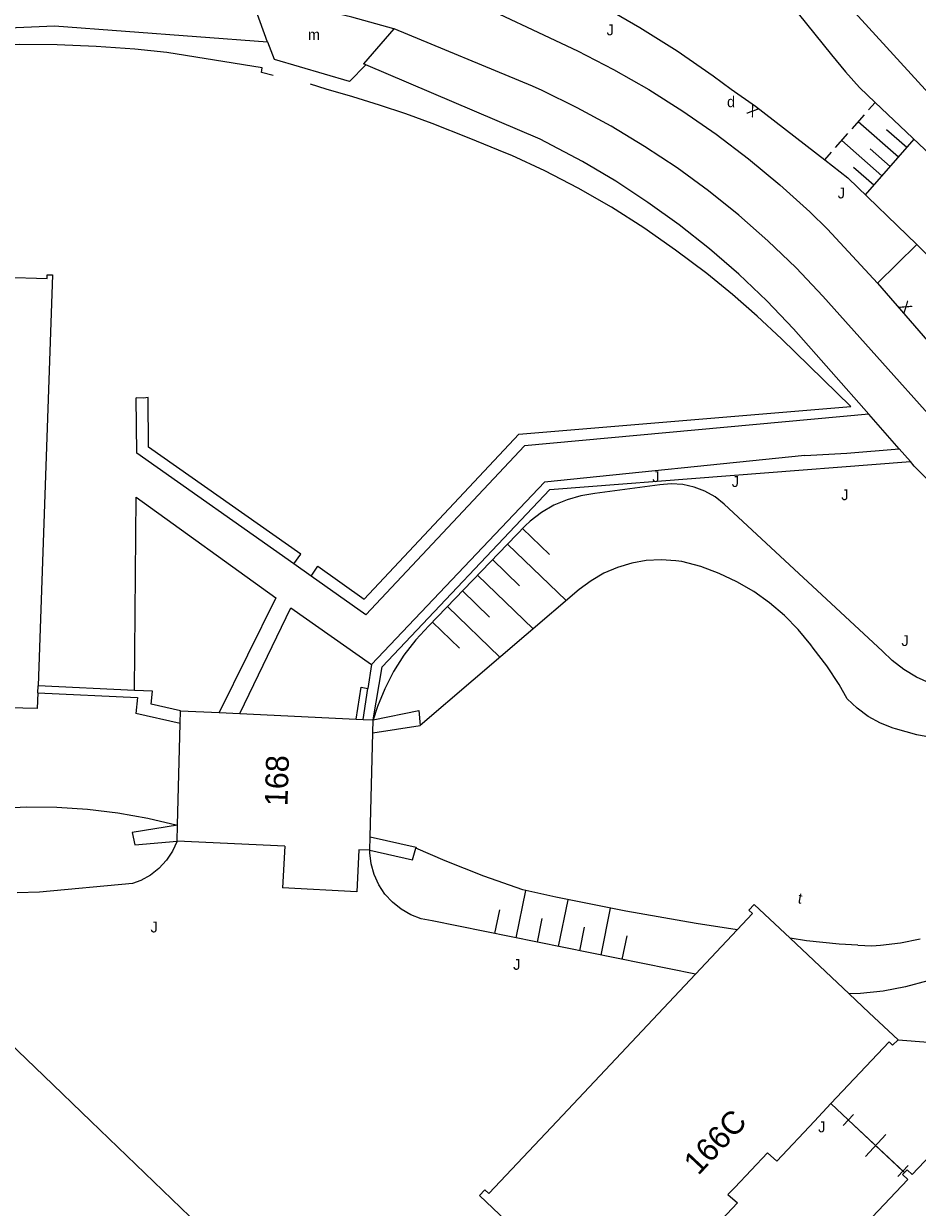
# Model space of a CAD drawing. Extents: x 134999 to 136502, y 457398 to 459002.
# Drawn here: x 135185.3 to 135226.5, y 457796 to 457850.6 of the extents above; entities that cross this region are included whole.
import ezdxf

# ---------------------------------------------------------------- set-up
doc = ezdxf.new("R2010")
doc.units = 0
for name, color, linetype in [('RI_DGTB_18', 7, 'Continuous'), ('RI_DGTB_2', 7, 'Continuous'), ('RI_DGTB_29', 7, 'Continuous'), ('RI_DGTB_30', 7, 'Continuous'), ('RI_DGTB_31', 7, 'Continuous'), ('RI_DGTB_35', 7, 'Continuous'), ('RI_DGTB_43', 7, 'Continuous'), ('RI_DGTB_45', 7, 'Continuous'), ('RI_DGTB_48', 7, 'Continuous'), ('RI_DGTB_53', 7, 'Continuous'), ('RI_DGTB_54', 7, 'Continuous'), ('RI_DGTB_58', 7, 'Continuous')]:
    doc.layers.add(name, color=color, linetype=linetype)

msp = doc.modelspace()

# ---------------------------------------------------------------- linework, layer by layer
at = {"layer": 'RI_DGTB_18'}
for p, q in [((135208.28, 457827.34), (135209.533, 457826.133)), ((135208.28, 457827.34), (135209.533, 457826.133)), ((135207.586, 457826.619), (135210.298, 457824.008)), ((135207.586, 457826.619), (135210.298, 457824.008)), ((135206.893, 457825.899), (135208.145, 457824.693)), ((135206.893, 457825.899), (135208.145, 457824.693)), ((135206.199, 457825.179), (135208.77, 457822.704)), ((135206.199, 457825.179), (135208.77, 457822.704)), ((135205.505, 457824.459), (135206.758, 457823.252)), ((135205.505, 457824.459), (135206.758, 457823.252)), ((135204.812, 457823.738), (135207.24, 457821.399)), ((135204.812, 457823.738), (135207.24, 457821.399)), ((135204.118, 457823.018), (135205.371, 457821.812)), ((135204.118, 457823.018), (135205.371, 457821.812)), ((135207.987, 457808.456), (135208.429, 457810.635)), ((135207.987, 457808.456), (135208.429, 457810.635)), ((135207.007, 457808.655), (135207.227, 457809.739)), ((135207.007, 457808.655), (135207.227, 457809.739)), ((135209.947, 457808.058), (135210.384, 457810.212)), ((135209.947, 457808.058), (135210.384, 457810.212)), ((135211.907, 457807.66), (135212.345, 457809.817)), ((135211.907, 457807.66), (135212.345, 457809.817)), ((135208.967, 457808.257), (135209.187, 457809.341)), ((135208.967, 457808.257), (135209.187, 457809.341)), ((135210.927, 457807.859), (135211.147, 457808.943)), ((135210.927, 457807.859), (135211.147, 457808.943)), ((135212.887, 457807.461), (135213.107, 457808.546)), ((135212.887, 457807.461), (135213.107, 457808.546))]:
    msp.add_line(p, q, dxfattribs=at)
for points in [[(135227.088, 457820.195), (135226.466, 457820.476), (135225.881, 457820.827), (135225.341, 457821.244), (135224.899, 457821.672), (135217.59, 457828.462), (135217.17, 457828.793), (135216.705, 457829.057), (135216.206, 457829.249), (135215.685, 457829.364), (135215.151, 457829.401), (135214.623, 457829.358), (135211.619, 457828.949), (135210.97, 457828.845), (135210.339, 457828.663), (135209.734, 457828.406), (135209.165, 457828.077), (135208.64, 457827.682), (135208.4, 457827.464), (135203.956, 457822.85), (135203.352, 457822.195), (135202.808, 457821.489), (135202.331, 457820.736), (135201.922, 457819.944), (135201.587, 457819.119), (135201.392, 457818.509)], [(135227.088, 457820.195), (135226.466, 457820.476), (135225.881, 457820.827), (135225.341, 457821.244), (135224.899, 457821.672), (135217.59, 457828.462), (135217.17, 457828.793), (135216.705, 457829.057), (135216.206, 457829.249), (135215.685, 457829.364), (135215.151, 457829.401), (135214.623, 457829.358), (135211.619, 457828.949), (135210.97, 457828.845), (135210.339, 457828.663), (135209.734, 457828.406), (135209.165, 457828.077), (135208.64, 457827.682), (135208.4, 457827.464), (135203.956, 457822.85), (135203.352, 457822.195), (135202.808, 457821.489), (135202.331, 457820.736), (135201.922, 457819.944), (135201.587, 457819.119), (135201.392, 457818.509)], [(135192.336, 457812.908), (135192.124, 457812.449), (135191.843, 457812.029), (135191.499, 457811.659), (135191.1, 457811.347), (135190.658, 457811.103), (135190.271, 457810.956), (135185.987, 457810.563), (135184.945, 457810.525)], [(135192.336, 457812.908), (135192.124, 457812.449), (135191.843, 457812.029), (135191.499, 457811.659), (135191.1, 457811.347), (135190.658, 457811.103), (135190.271, 457810.956), (135185.987, 457810.563), (135184.945, 457810.525)], [(135216.262, 457806.773), (135204.107, 457809.231), (135203.604, 457809.337), (135203.124, 457809.52), (135202.677, 457809.775), (135202.276, 457810.095), (135201.929, 457810.475), (135201.645, 457810.903), (135201.431, 457811.37), (135201.292, 457811.865), (135201.232, 457812.376), (135201.229, 457812.491)], [(135216.262, 457806.773), (135204.107, 457809.231), (135203.604, 457809.337), (135203.124, 457809.52), (135202.677, 457809.775), (135202.276, 457810.095), (135201.929, 457810.475), (135201.645, 457810.903), (135201.431, 457811.37), (135201.292, 457811.865), (135201.232, 457812.376), (135201.229, 457812.491)], [(135232.826, 457809.864), (135232.587, 457809.675), (135232.036, 457809.264), (135231.626, 457808.921), (135230.778, 457808.292), (135229.885, 457807.728), (135228.952, 457807.234), (135227.984, 457806.812), (135226.987, 457806.464), (135225.966, 457806.193), (135224.928, 457805.999), (135223.878, 457805.885), (135223.36, 457805.868)], [(135232.826, 457809.864), (135232.587, 457809.675), (135232.036, 457809.264), (135231.626, 457808.921), (135230.778, 457808.292), (135229.885, 457807.728), (135228.952, 457807.234), (135227.984, 457806.812), (135226.987, 457806.464), (135225.966, 457806.193), (135224.928, 457805.999), (135223.878, 457805.885), (135223.36, 457805.868)]]:
    msp.add_lwpolyline(points, dxfattribs=at)
at = {"layer": 'RI_DGTB_2'}
for p, q in [((135185.905, 457819.756), (135185.917, 457820.076)), ((135185.905, 457819.756), (135185.917, 457820.076)), ((135192.483, 457818.346), (135192.499, 457818.931)), ((135192.483, 457818.346), (135192.499, 457818.931)), ((135192.499, 457818.931), (135194.276, 457818.847)), ((135192.499, 457818.931), (135194.276, 457818.847)), ((135194.276, 457818.847), (135195.235, 457818.801)), ((135194.276, 457818.847), (135195.235, 457818.801)), ((135195.235, 457818.801), (135200.609, 457818.546)), ((135195.235, 457818.801), (135200.609, 457818.546)), ((135200.609, 457818.546), (135200.927, 457818.531)), ((135200.609, 457818.546), (135200.927, 457818.531)), ((135200.927, 457818.531), (135201.392, 457818.509)), ((135200.927, 457818.531), (135201.392, 457818.509)), ((135201.376, 457817.912), (135201.392, 457818.509)), ((135201.376, 457817.912), (135201.392, 457818.509)), ((135192.356, 457813.65), (135192.483, 457818.346)), ((135192.356, 457813.65), (135192.483, 457818.346)), ((135201.246, 457813.109), (135201.376, 457817.912)), ((135201.246, 457813.109), (135201.376, 457817.912)), ((135192.336, 457812.908), (135192.356, 457813.65)), ((135192.336, 457812.908), (135192.356, 457813.65)), ((135201.229, 457812.491), (135201.246, 457813.109)), ((135201.229, 457812.491), (135201.246, 457813.109)), ((135197.305, 457812.675), (135192.336, 457812.908)), ((135197.305, 457812.675), (135192.336, 457812.908)), ((135201.229, 457812.491), (135200.731, 457812.514)), ((135201.229, 457812.491), (135200.731, 457812.514)), ((135218.729, 457809.734), (135218.903, 457809.573)), ((135218.729, 457809.734), (135218.903, 457809.573)), ((135188.351, 457800), (135186.176, 457802.092)), ((135188.351, 457800), (135186.176, 457802.092)), ((135199.148, 457789.617), (135188.351, 457800)), ((135206.723, 457796.661), (135209.873, 457800)), ((135206.301, 457796.564), (135206.548, 457796.826)), ((135206.548, 457796.826), (135206.723, 457796.661)), ((135206.301, 457796.564), (135212.938, 457790.306))]:
    msp.add_line(p, q, dxfattribs=at)
for points in [[(135180.367, 457839.048), (135186.331, 457838.866), (135186.336, 457839.045), (135186.585, 457839.037), (135185.917, 457820.076)], [(135185.905, 457819.756), (135185.88, 457819.036), (135179.855, 457819.169), (135179.857, 457819.219)], [(135185.905, 457819.756), (135185.88, 457819.036), (135179.855, 457819.169), (135179.857, 457819.219)], [(135197.305, 457812.675), (135197.204, 457810.764)], [(135197.305, 457812.675), (135197.204, 457810.764)], [(135200.731, 457812.514), (135200.629, 457810.581)], [(135200.731, 457812.514), (135200.629, 457810.581)], [(135200.629, 457810.581), (135197.204, 457810.764)], [(135200.629, 457810.581), (135197.204, 457810.764)], [(135220.634, 457808.44), (135218.975, 457809.984), (135218.729, 457809.734)], [(135220.634, 457808.44), (135218.975, 457809.984), (135218.729, 457809.734)], [(135218.198, 457808.826), (135218.903, 457809.573)], [(135218.198, 457808.826), (135218.903, 457809.573)], [(135216.262, 457806.773), (135218.198, 457808.826)], [(135216.262, 457806.773), (135218.198, 457808.826)], [(135220.634, 457808.44), (135223.36, 457805.868)], [(135220.634, 457808.44), (135223.36, 457805.868)], [(135209.873, 457800), (135216.262, 457806.773)], [(135209.873, 457800), (135216.262, 457806.773)], [(135223.36, 457805.868), (135224.28, 457805.001), (135225.621, 457803.752)], [(135223.36, 457805.868), (135224.28, 457805.001), (135225.621, 457803.752)], [(135225.621, 457803.752), (135225.367, 457803.498)], [(135225.621, 457803.752), (135225.367, 457803.498)], [(135184.578, 457803.627), (135186.176, 457802.092)], [(135184.578, 457803.627), (135186.176, 457802.092)], [(135225.205, 457803.649), (135222.519, 457800.81)], [(135225.205, 457803.649), (135222.519, 457800.81)], [(135225.205, 457803.649), (135225.367, 457803.498)], [(135225.205, 457803.649), (135225.367, 457803.498)], [(135222.519, 457800.81), (135221.757, 457800)], [(135222.519, 457800.81), (135221.757, 457800)], [(135221.757, 457800), (135220.017, 457798.152)], [(135230.648, 457796.241), (135227.689, 457799.035), (135226.273, 457797.536), (135226.034, 457797.754), (135225.913, 457797.626)], [(135219.585, 457798.534), (135218.083, 457796.94), (135217.758, 457796.612), (135218.199, 457796.222)], [(135220.017, 457798.152), (135219.585, 457798.534)], [(135225.913, 457797.626), (135225.829, 457797.537), (135226.068, 457797.31), (135222.779, 457793.831)], [(135218.199, 457796.222), (135213.025, 457790.723), (135213.18, 457790.558)]]:
    msp.add_lwpolyline(points, dxfattribs=at)
at = {"layer": 'RI_DGTB_31'}
for p, q in [((135224.256, 457846.644), (135224.564, 457846.994)), ((135223.495, 457845.776), (135224.066, 457846.426)), ((135225.638, 457844.471), (135223.78, 457846.101)), ((135222.733, 457844.908), (135223.304, 457845.558)), ((135224.876, 457843.603), (135223.019, 457845.233)), ((135224.114, 457842.734), (135226.36, 457845.294)), ((135226.019, 457844.905), (135225.09, 457845.72)), ((135222.236, 457844.341), (135222.543, 457844.69)), ((135225.257, 457844.037), (135224.328, 457844.852)), ((135224.495, 457843.169), (135223.567, 457843.984))]:
    msp.add_line(p, q, dxfattribs=at)
at = {"layer": 'RI_DGTB_48'}
for p, q in [((135190.789, 457833.352), (135190.448, 457833.37)), ((135190.789, 457833.352), (135190.448, 457833.37)), ((135190.372, 457819.867), (135185.917, 457820.076)), ((135190.372, 457819.867), (135185.917, 457820.076)), ((135200.927, 457818.531), (135201.141, 457819.962)), ((135200.927, 457818.531), (135201.141, 457819.962)), ((135222.519, 457800.81), (135223.322, 457800.054)), ((135222.519, 457800.81), (135223.322, 457800.054)), ((135223.086, 457799.802), (135223.558, 457800.306)), ((135223.322, 457800.054), (135223.38, 457800)), ((135223.322, 457800.054), (135223.38, 457800)), ((135223.322, 457800.054), (135225.913, 457797.626)), ((135223.322, 457800.054), (135225.843, 457797.692)), ((135224.11, 457798.369), (135225.055, 457799.377)), ((135225.607, 457797.44), (135226.079, 457797.944))]:
    msp.add_line(p, q, dxfattribs=at)
for points in [[(135196.77, 457848.239), (135196.232, 457848.367), (135196.263, 457848.588), (135191.863, 457849.295), (135190.386, 457849.452), (135188.594, 457849.575), (135186.799, 457849.648), (135185.046, 457849.657), (135183.294, 457849.586), (135183.207, 457849.58), (135181.765, 457849.45), (135180.33, 457849.251), (135178.904, 457849.002), (135177.483, 457848.722), (135176.377, 457848.467), (135173.823, 457847.748), (135173.1, 457847.549)], [(135198.522, 457825.137), (135198.827, 457825.594), (135200.978, 457824.081), (135208.117, 457831.681), (135223.432, 457832.97), (135220.232, 457836.084), (135219.118, 457837.128), (135217.97, 457838.135), (135216.783, 457839.095), (135215.346, 457840.172), (135213.874, 457841.2), (135212.385, 457842.154), (135210.854, 457843.041), (135209.311, 457843.839), (135207.781, 457844.539), (135207.506, 457844.656), (135205.811, 457845.35), (135204.105, 457846.016), (135202.898, 457846.458), (135201.68, 457846.868), (135200.452, 457847.247), (135199.215, 457847.597), (135198.501, 457847.828)], [(135197.724, 457825.699), (135198.045, 457826.145), (135191.02, 457831.093), (135190.998, 457833.381), (135190.789, 457833.352)], [(135197.724, 457825.699), (135198.045, 457826.145), (135191.02, 457831.093), (135190.998, 457833.381), (135190.789, 457833.352)], [(135201.392, 457818.509), (135201.797, 457820.95), (135209.536, 457829.141), (135226.186, 457830.423)], [(135201.392, 457818.509), (135201.797, 457820.95), (135209.536, 457829.141), (135226.186, 457830.423)], [(135185.905, 457819.756), (135190.503, 457819.541), (135190.427, 457818.8)], [(135185.905, 457819.756), (135190.503, 457819.541), (135190.427, 457818.8)], [(135200.609, 457818.546), (135200.838, 457820.013), (135201.141, 457819.962)], [(135200.609, 457818.546), (135200.838, 457820.013), (135201.141, 457819.962)], [(135192.356, 457813.65), (135190.266, 457813.31), (135190.379, 457812.746), (135192.336, 457812.908)], [(135192.356, 457813.65), (135190.266, 457813.31), (135190.379, 457812.746), (135192.336, 457812.908)]]:
    msp.add_lwpolyline(points, dxfattribs=at)
at = {"layer": 'RI_DGTB_53'}
for p, q in [((135196.515, 457849.771), (135195.756, 457851.878)), ((135201.042, 457848.731), (135200.942, 457848.773)), ((135226.49, 457840.445), (135224.67, 457838.656))]:
    msp.add_line(p, q, dxfattribs=at)
for points in [[(135241.761, 457831.485), (135241.728, 457831.512), (135236.775, 457836.464), (135232.736, 457841.175), (135213.03, 457862.732)], [(135210.51, 457860.318), (135215.095, 457858.008), (135215.546, 457857.664), (135216.901, 457856.206), (135222.541, 457849.184), (135223.196, 457848.407), (135223.842, 457847.677), (135224.564, 457846.994)], [(135207.754, 457853.569), (135210.151, 457852.414), (135211.945, 457851.468), (135213.7, 457850.452), (135215.413, 457849.368), (135217.083, 457848.216), (135217.918, 457847.603), (135219.03, 457846.819), (135222.236, 457844.341)], [(135202.344, 457850.386), (135200.409, 457850.923), (135198.44, 457851.386), (135196.454, 457851.771), (135195.756, 457851.878)], [(135205.388, 457851.943), (135210.821, 457849.379), (135212.482, 457848.518), (135214.105, 457847.587), (135215.686, 457846.588), (135217.224, 457845.522), (135218.714, 457844.391), (135220.155, 457843.197), (135221.543, 457841.943), (135222.365, 457841.148), (135224.67, 457838.656)], [(135196.515, 457849.771), (135186.682, 457850.507), (135184.549, 457850.42), (135182.421, 457850.253), (135180.3, 457850.006), (135178.191, 457849.68), (135176.094, 457849.275), (135174.015, 457848.792), (135171.955, 457848.231), (135169.918, 457847.594), (135167.906, 457846.881), (135166.581, 457846.364), (135155.012, 457840.343), (135148.251, 457835.445), (135145.666, 457833.396), (135143.402, 457831.493), (135141.19, 457829.529), (135139.032, 457827.507), (135136.929, 457825.427), (135134.884, 457823.291), (135132.897, 457821.1), (135112.818, 457800)], [(135202.344, 457850.386), (135200.942, 457848.773)], [(135243.419, 457817.363), (135243.294, 457817.477), (135237.651, 457821.934), (135231.247, 457828.034), (135229.888, 457829.418), (135222.146, 457838.055), (135220.907, 457839.356), (135219.612, 457840.6), (135218.263, 457841.785), (135216.862, 457842.909), (135215.413, 457843.969), (135213.917, 457844.964), (135212.379, 457845.891), (135210.802, 457846.749), (135209.187, 457847.536), (135208.738, 457847.739), (135202.359, 457850.382), (135202.344, 457850.386)], [(135201.042, 457848.731), (135200.289, 457847.961), (135196.833, 457848.965), (135196.529, 457849.77), (135196.515, 457849.771)], [(135224.265, 457832.607), (135220.793, 457836.553), (135219.556, 457837.837), (135218.264, 457839.064), (135216.917, 457840.232), (135215.519, 457841.339), (135214.073, 457842.382), (135212.582, 457843.358), (135211.048, 457844.267), (135209.089, 457845.299), (135201.042, 457848.731)], [(135224.564, 457846.994), (135245.564, 457827.118)], [(135222.236, 457844.341), (135223.306, 457843.513), (135226.49, 457840.445)], [(135226.49, 457840.445), (135227.431, 457839.492), (135235.627, 457831.811), (135241.436, 457826.282)], [(135224.67, 457838.656), (135229.595, 457832.986), (135231.048, 457831.377), (135231.814, 457830.554), (135239.029, 457823.682)], [(135225.675, 457831.004), (135224.265, 457832.607)], [(135225.675, 457831.004), (135224.265, 457832.607)], [(135221.318, 457830.705), (135223.252, 457830.817), (135225.675, 457831.004)], [(135221.318, 457830.705), (135223.252, 457830.817), (135225.675, 457831.004)], [(135226.186, 457830.423), (135225.675, 457831.004)], [(135226.186, 457830.423), (135225.675, 457831.004)], [(135236.73, 457820.135), (135231.407, 457825.105), (135226.366, 457830.218), (135226.186, 457830.423)], [(135236.73, 457820.135), (135231.407, 457825.105), (135226.366, 457830.218), (135226.186, 457830.423)], [(135225.621, 457803.752), (135228.19, 457803.546), (135230.892, 457804.477), (135233.248, 457805.742), (135238.325, 457811.161), (135241.792, 457814.833), (135242.73, 457815.26)], [(135225.621, 457803.752), (135228.19, 457803.546), (135230.892, 457804.477), (135233.248, 457805.742), (135238.325, 457811.161), (135241.792, 457814.833), (135242.73, 457815.26)]]:
    msp.add_lwpolyline(points, dxfattribs=at)
at = {"layer": 'RI_DGTB_54'}
for p, q in [((135198.522, 457825.137), (135197.724, 457825.699)), ((135198.522, 457825.137), (135197.724, 457825.699)), ((135201.305, 457821.06), (135201.141, 457819.962)), ((135201.305, 457821.06), (135201.141, 457819.962))]:
    msp.add_line(p, q, dxfattribs=at)
for points in [[(135197.724, 457825.699), (135190.473, 457830.805), (135190.448, 457833.37)], [(135197.724, 457825.699), (135190.473, 457830.805), (135190.448, 457833.37)], [(135224.265, 457832.607), (135208.374, 457831.151), (135201.052, 457823.356), (135198.522, 457825.137)], [(135224.265, 457832.607), (135208.374, 457831.151), (135201.052, 457823.356), (135198.522, 457825.137)], [(135221.318, 457830.705), (135209.296, 457829.474), (135201.305, 457821.06)], [(135221.318, 457830.705), (135209.296, 457829.474), (135201.305, 457821.06)], [(135190.372, 457819.867), (135190.448, 457828.782), (135196.899, 457824.141), (135194.276, 457818.847)], [(135190.372, 457819.867), (135190.448, 457828.782), (135196.899, 457824.141), (135194.276, 457818.847)], [(135195.235, 457818.801), (135197.593, 457823.673), (135201.305, 457821.06)], [(135195.235, 457818.801), (135197.593, 457823.673), (135201.305, 457821.06)]]:
    msp.add_lwpolyline(points, dxfattribs=at)
at = {"layer": 'RI_DGTB_58'}
for p, q in [((135192.483, 457818.346), (135190.427, 457818.8)), ((135192.483, 457818.346), (135190.427, 457818.8)), ((135201.376, 457817.912), (135203.554, 457818.253)), ((135201.376, 457817.912), (135203.554, 457818.253))]:
    msp.add_line(p, q, dxfattribs=at)
for points in [[(135227.49, 457817.636), (135226.483, 457817.823), (135225.493, 457818.088), (135225.39, 457818.121), (135224.8, 457818.358), (135224.244, 457818.667), (135223.732, 457819.043), (135223.271, 457819.481), (135222.899, 457820.141), (135222.334, 457820.999), (135221.705, 457821.811), (135221.586, 457821.973), (135221.011, 457822.671), (135220.378, 457823.316), (135219.69, 457823.902), (135218.953, 457824.425), (135218.172, 457824.881), (135217.354, 457825.266), (135216.506, 457825.577), (135215.633, 457825.812), (135215.361, 457825.851), (135214.679, 457825.893), (135213.996, 457825.855), (135213.322, 457825.737), (135212.667, 457825.542), (135212.039, 457825.272), (135211.447, 457824.93), (135210.899, 457824.521), (135203.554, 457818.253)], [(135227.49, 457817.636), (135226.483, 457817.823), (135225.493, 457818.088), (135225.39, 457818.121), (135224.8, 457818.358), (135224.244, 457818.667), (135223.732, 457819.043), (135223.271, 457819.481), (135222.899, 457820.141), (135222.334, 457820.999), (135221.705, 457821.811), (135221.586, 457821.973), (135221.011, 457822.671), (135220.378, 457823.316), (135219.69, 457823.902), (135218.953, 457824.425), (135218.172, 457824.881), (135217.354, 457825.266), (135216.506, 457825.577), (135215.633, 457825.812), (135215.361, 457825.851), (135214.679, 457825.893), (135213.996, 457825.855), (135213.322, 457825.737), (135212.667, 457825.542), (135212.039, 457825.272), (135211.447, 457824.93), (135210.899, 457824.521), (135203.554, 457818.253)], [(135192.499, 457818.931), (135191.134, 457819.231), (135191.195, 457819.828), (135190.372, 457819.867)], [(135192.499, 457818.931), (135191.134, 457819.231), (135191.195, 457819.828), (135190.372, 457819.867)], [(135201.392, 457818.509), (135203.494, 457818.942), (135203.554, 457818.253)], [(135201.392, 457818.509), (135203.494, 457818.942), (135203.554, 457818.253)], [(135183.96, 457814.42), (135185.37, 457814.491), (135186.782, 457814.482), (135188.191, 457814.393), (135189.592, 457814.224), (135190.982, 457813.976), (135192.356, 457813.65)], [(135183.96, 457814.42), (135185.37, 457814.491), (135186.782, 457814.482), (135188.191, 457814.393), (135189.592, 457814.224), (135190.982, 457813.976), (135192.356, 457813.65)], [(135201.246, 457813.109), (135203.373, 457812.644), (135203.359, 457812.597)], [(135201.246, 457813.109), (135203.373, 457812.644), (135203.359, 457812.597)], [(135201.229, 457812.491), (135203.201, 457812.048), (135203.359, 457812.597)], [(135201.229, 457812.491), (135203.201, 457812.048), (135203.359, 457812.597)], [(135218.198, 457808.826), (135216.29, 457809.113), (135213.046, 457809.683), (135209.817, 457810.331), (135208.299, 457810.664), (135206.491, 457811.295), (135204.711, 457812.002), (135203.359, 457812.597)], [(135218.198, 457808.826), (135216.29, 457809.113), (135213.046, 457809.683), (135209.817, 457810.331), (135208.299, 457810.664), (135206.491, 457811.295), (135204.711, 457812.002), (135203.359, 457812.597)], [(135223.757, 457808.122), (135222.899, 457808.165), (135221.398, 457808.32), (135220.634, 457808.44)], [(135223.757, 457808.122), (135222.899, 457808.165), (135221.398, 457808.32), (135220.634, 457808.44)], [(135223.757, 457808.122), (135224.407, 457808.09), (135224.801, 457808.113), (135225.723, 457808.223), (135226.633, 457808.413)], [(135223.757, 457808.122), (135224.407, 457808.09), (135224.801, 457808.113), (135225.723, 457808.223), (135226.633, 457808.413)]]:
    msp.add_lwpolyline(points, dxfattribs=at)

# ---------------------------------------------------------------- texts
at = {"layer": 'RI_DGTB_29'}
msp.add_text('d', height=0.5, dxfattribs=at).set_placement((135217.724, 457846.772))
at = {"layer": 'RI_DGTB_30'}
for rotation, p in [(144.816, (135219.234, 457846.675)), (308.6319, (135225.637, 457837.577))]:
    msp.add_text('X', height=0.5, rotation=rotation, dxfattribs=at).set_placement(p)
at = {"layer": 'RI_DGTB_31'}
for p in [(135212.162, 457850.088), (135222.833, 457842.563), (135214.274, 457829.48), (135214.274, 457829.48), (135217.938, 457829.252), (135217.938, 457829.252), (135222.997, 457828.643), (135222.997, 457828.643), (135225.774, 457821.916), (135225.774, 457821.916), (135191.108, 457808.702), (135191.108, 457808.702), (135207.848, 457806.978), (135207.848, 457806.978), (135221.931, 457799.482)]:
    msp.add_text('J', height=0.5, dxfattribs=at).set_placement(p)
at = {"layer": 'RI_DGTB_35'}
for s, rotation, p in [('168', 88.2622, (135197.43, 457814.514)), ('168', 88.2622, (135197.43, 457814.514)), ('166C', 46.665, (135216.393, 457797.461)), ('166C', 46.665, (135216.393, 457797.461))]:
    msp.add_text(s, height=1.054, rotation=rotation, dxfattribs=at).set_placement(p)
at = {"layer": 'RI_DGTB_43'}
msp.add_text('t', height=0.5, rotation=349.7153, dxfattribs=at).set_placement((135220.963, 457810.054))
msp.add_text('t', height=0.5, rotation=349.7153, dxfattribs=at).set_placement((135220.963, 457810.054))
at = {"layer": 'RI_DGTB_45'}
msp.add_text('m', height=0.5, dxfattribs=at).set_placement((135198.374, 457849.866))

doc.saveas('drawing.dxf')
